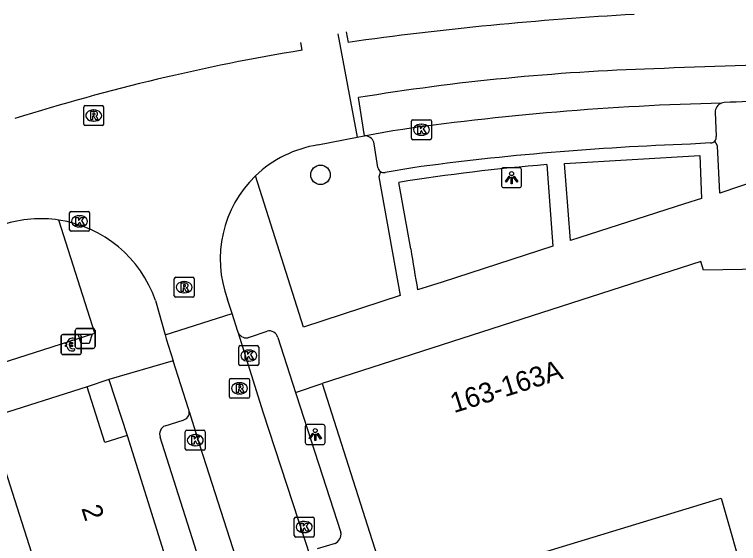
# Model space of a CAD drawing. Extents: x 159718 to 160783, y 383290 to 384030.
# Drawn here: x 160039.4 to 160075.74, y 383730.22 to 383756.75 of the extents above; entities that cross this region are included whole.
import ezdxf

# ---------------------------------------------------------------- set-up
doc = ezdxf.new("R2010")
doc.units = 0
for name, color, linetype in [('IMGEO_Afvalbak', 7, 'Continuous'), ('IMGEO_Betaalautomaat', 7, 'Continuous'), ('IMGEO_Boom', 7, 'Continuous'), ('IMGEO_Kolk', 7, 'Continuous'), ('IMGEO_Lichtpunt', 7, 'Continuous'), ('IMGEO_Pand', 7, 'Continuous'), ('IMGEO_Pand_nummerreeks', 7, 'Continuous'), ('IMGEO_Parkeervlak_open', 7, 'Continuous'), ('IMGEO_Rijbaan_lokaal_gesloten', 7, 'Continuous'), ('IMGEO_Rijbaan_lokaal_open', 7, 'Continuous'), ('IMGEO_Rioolput', 7, 'Continuous'), ('IMGEO_Voetpad_open', 7, 'Continuous')]:
    doc.layers.add(name, color=color, linetype=linetype)

msp = doc.modelspace()

# ---------------------------------------------------------------- linework, layer by layer
at = {"layer": 'IMGEO_Afvalbak'}
for p, q in [((160042.454, 383740.105), (160042.454, 383740.905)), ((160042.454, 383740.905), (160042.454, 383740.105)), ((160042.554, 383741.005), (160043.344, 383741.005)), ((160043.344, 383741.005), (160042.554, 383741.005)), ((160043.444, 383740.905), (160043.444, 383740.105)), ((160043.444, 383740.105), (160043.444, 383740.905)), ((160043.344, 383740.005), (160042.554, 383740.005)), ((160042.554, 383740.005), (160043.344, 383740.005))]:
    msp.add_line(p, q, dxfattribs=at)
msp.add_lwpolyline([(160042.597, 383740.719), (160043.301, 383740.719), (160043.152, 383740.249), (160042.746, 383740.249), (160042.597, 383740.719)], dxfattribs=at)
for centre, start, end in [((160042.554, 383740.905), 90, 180), ((160042.554, 383740.905), 90, 180), ((160043.344, 383740.905), 0, 90), ((160043.344, 383740.905), 360, 90), ((160042.554, 383740.105), 180, 270), ((160042.554, 383740.105), 180, 270), ((160043.344, 383740.105), 270, 0), ((160043.344, 383740.105), 270, 0)]:
    msp.add_arc(centre, 0.1, start, end, dxfattribs=at)
at = {"layer": 'IMGEO_Betaalautomaat'}
for p, q in [((160041.748, 383739.775), (160041.748, 383740.616)), ((160041.748, 383740.616), (160041.748, 383739.775)), ((160041.823, 383740.699), (160042.664, 383740.699)), ((160042.664, 383740.699), (160041.823, 383740.699)), ((160042.747, 383740.625), (160042.747, 383739.784)), ((160042.747, 383739.784), (160042.747, 383740.625)), ((160042.031, 383740.163), (160042.031, 383740.231)), ((160042.152, 383740.231), (160042.152, 383740.163)), ((160042.41, 383740.504), (160042.393, 383740.404)), ((160042.397, 383739.998), (160042.419, 383739.911)), ((160042.673, 383739.7), (160041.832, 383739.7)), ((160041.832, 383739.7), (160042.673, 383739.7))]:
    msp.add_line(p, q, dxfattribs=at)
for points in [[(160042.031, 383740.231), (160041.962, 383740.231), (160041.962, 383740.3), (160042.041, 383740.3)], [(160042.036, 383740.094), (160041.962, 383740.094), (160041.962, 383740.163), (160042.031, 383740.163)], [(160042.163, 383740.3), (160042.31, 383740.3), (160042.31, 383740.231), (160042.152, 383740.231)], [(160042.152, 383740.163), (160042.31, 383740.163), (160042.31, 383740.094), (160042.166, 383740.094)]]:
    msp.add_lwpolyline(points, dxfattribs=at)
for centre, radius, start, end in [((160041.826, 383740.622), 0.0779, 92.4484, 184.2845), ((160041.826, 383740.622), 0.0779, 92.4484, 184.2845), ((160042.324, 383740.224), 0.293, 73.014, 165.0139), ((160042.67, 383740.622), 0.0779, 2.4484, 94.2845), ((160042.67, 383740.622), 0.0779, 2.4484, 94.2845), ((160042.33, 383740.237), 0.179, 69.3236, 159.5683), ((160042.297, 383740.149), 0.267, 191.8096, 297.0389), ((160042.33, 383740.164), 0.179, 202.7625, 291.8693), ((160042.67, 383739.778), 0.0779, 272.4484, 4.2845), ((160042.67, 383739.778), 0.0779, 272.4484, 4.2845), ((160041.826, 383739.778), 0.0779, 182.4484, 274.2845), ((160041.826, 383739.778), 0.0779, 182.4484, 274.2845)]:
    msp.add_arc(centre, radius, start, end, dxfattribs=at)
at = {"layer": 'IMGEO_Boom'}
msp.add_circle((160054.759, 383748.711), 0.489, dxfattribs=at)
at = {"layer": 'IMGEO_Kolk'}
for p, q in [((160059.403, 383751.47), (160060.255, 383751.47)), ((160059.328, 383750.544), (160059.328, 383751.396)), ((160059.816, 383751.25), (160059.841, 383751.25)), ((160060.329, 383751.396), (160060.329, 383750.544)), ((160059.839, 383750.69), (160059.814, 383750.69)), ((160060.255, 383750.47), (160059.403, 383750.47)), ((160042.167, 383745.951), (160042.167, 383746.803)), ((160042.242, 383746.877), (160043.094, 383746.877)), ((160043.168, 383746.803), (160043.168, 383745.951)), ((160042.655, 383746.657), (160042.68, 383746.657)), ((160042.678, 383746.097), (160042.653, 383746.097)), ((160043.094, 383745.877), (160042.242, 383745.877)), ((160050.735, 383740.146), (160051.587, 383740.146)), ((160050.66, 383739.22), (160050.66, 383740.072)), ((160051.148, 383739.926), (160051.173, 383739.926)), ((160051.661, 383740.072), (160051.661, 383739.22)), ((160051.587, 383739.146), (160050.735, 383739.146)), ((160051.171, 383739.366), (160051.146, 383739.366)), ((160047.976, 383734.978), (160047.976, 383735.83)), ((160048.051, 383735.904), (160048.903, 383735.904)), ((160048.977, 383735.83), (160048.977, 383734.978)), ((160048.464, 383735.684), (160048.489, 383735.684)), ((160048.487, 383735.124), (160048.462, 383735.124)), ((160048.903, 383734.904), (160048.051, 383734.904)), ((160053.445, 383730.622), (160053.445, 383731.474)), ((160053.52, 383731.548), (160054.372, 383731.548)), ((160054.446, 383731.474), (160054.446, 383730.622)), ((160053.933, 383731.328), (160053.958, 383731.328)), ((160053.956, 383730.768), (160053.931, 383730.768)), ((160054.372, 383730.548), (160053.52, 383730.548))]:
    msp.add_line(p, q, dxfattribs=at)
for points in [[(160059.403, 383751.47), (160060.255, 383751.47)], [(160059.328, 383750.544), (160059.328, 383751.396)], [(160059.649, 383751.17), (160059.772, 383751.17), (160059.772, 383751.019), (160059.902, 383751.17), (160060.066, 383751.17), (160059.92, 383751.019), (160060.073, 383750.77), (160059.921, 383750.77), (160059.836, 383750.934), (160059.772, 383750.867), (160059.772, 383750.77), (160059.649, 383750.77), (160059.649, 383751.17)], [(160060.329, 383751.396), (160060.329, 383750.544)], [(160060.255, 383750.47), (160059.403, 383750.47)], [(160042.167, 383745.951), (160042.167, 383746.803)], [(160042.242, 383746.877), (160043.094, 383746.877)], [(160043.168, 383746.803), (160043.168, 383745.951)], [(160042.488, 383746.577), (160042.611, 383746.577), (160042.611, 383746.426), (160042.741, 383746.577), (160042.905, 383746.577), (160042.759, 383746.426), (160042.912, 383746.177), (160042.76, 383746.177), (160042.675, 383746.341), (160042.611, 383746.274), (160042.611, 383746.177), (160042.488, 383746.177), (160042.488, 383746.577)], [(160043.094, 383745.877), (160042.242, 383745.877)], [(160050.735, 383740.146), (160051.587, 383740.146)], [(160050.66, 383739.22), (160050.66, 383740.072)], [(160050.981, 383739.846), (160051.104, 383739.846), (160051.104, 383739.695), (160051.234, 383739.846), (160051.398, 383739.846), (160051.252, 383739.695), (160051.405, 383739.446), (160051.253, 383739.446), (160051.168, 383739.61), (160051.104, 383739.543), (160051.104, 383739.446), (160050.981, 383739.446), (160050.981, 383739.846)], [(160051.661, 383740.072), (160051.661, 383739.22)], [(160051.587, 383739.146), (160050.735, 383739.146)], [(160047.976, 383734.978), (160047.976, 383735.83)], [(160048.051, 383735.904), (160048.903, 383735.904)], [(160048.977, 383735.83), (160048.977, 383734.978)], [(160048.297, 383735.604), (160048.42, 383735.604), (160048.42, 383735.453), (160048.55, 383735.604), (160048.714, 383735.604), (160048.568, 383735.453), (160048.721, 383735.204), (160048.569, 383735.204), (160048.484, 383735.368), (160048.42, 383735.301), (160048.42, 383735.204), (160048.297, 383735.204), (160048.297, 383735.604)], [(160048.903, 383734.904), (160048.051, 383734.904)], [(160053.445, 383730.622), (160053.445, 383731.474)], [(160053.52, 383731.548), (160054.372, 383731.548)], [(160054.446, 383731.474), (160054.446, 383730.622)], [(160053.766, 383731.248), (160053.889, 383731.248), (160053.889, 383731.097), (160054.019, 383731.248), (160054.183, 383731.248), (160054.037, 383731.097), (160054.19, 383730.848), (160054.038, 383730.848), (160053.953, 383731.012), (160053.889, 383730.945), (160053.889, 383730.848), (160053.766, 383730.848), (160053.766, 383731.248)], [(160054.372, 383730.548), (160053.52, 383730.548)]]:
    msp.add_lwpolyline(points, dxfattribs=at)
for centre, start, end in [((160059.405, 383751.394), 91.552, 178.448), ((160059.405, 383751.394), 91.552, 178.448), ((160060.253, 383751.394), 1.552, 88.448), ((160060.253, 383751.394), 1.552, 88.448), ((160059.405, 383750.546), 181.552, 268.448), ((160059.405, 383750.546), 181.552, 268.448), ((160060.253, 383750.546), 271.552, 358.448), ((160060.253, 383750.546), 271.552, 358.448), ((160042.244, 383746.801), 91.552, 178.448), ((160042.244, 383746.801), 91.552, 178.448), ((160043.092, 383746.801), 1.552, 88.448), ((160043.092, 383746.801), 1.552, 88.448), ((160042.244, 383745.953), 181.552, 268.448), ((160042.244, 383745.953), 181.552, 268.448), ((160043.092, 383745.953), 271.552, 358.448), ((160043.092, 383745.953), 271.552, 358.448), ((160050.737, 383740.07), 91.552, 178.448), ((160050.737, 383740.07), 91.552, 178.448), ((160051.585, 383740.07), 1.552, 88.448), ((160051.585, 383740.07), 1.552, 88.448), ((160050.737, 383739.222), 181.552, 268.448), ((160050.737, 383739.222), 181.552, 268.448), ((160051.585, 383739.222), 271.552, 358.448), ((160051.585, 383739.222), 271.552, 358.448), ((160048.053, 383735.828), 91.552, 178.448), ((160048.053, 383735.828), 91.552, 178.448), ((160048.901, 383735.828), 1.552, 88.448), ((160048.901, 383735.828), 1.552, 88.448), ((160048.053, 383734.98), 181.552, 268.448), ((160048.053, 383734.98), 181.552, 268.448), ((160048.901, 383734.98), 271.552, 358.448), ((160048.901, 383734.98), 271.552, 358.448), ((160053.522, 383731.472), 91.552, 178.448), ((160053.522, 383731.472), 91.552, 178.448), ((160054.37, 383731.472), 1.552, 88.448), ((160054.37, 383731.472), 1.552, 88.448), ((160053.522, 383730.624), 181.552, 268.448), ((160053.522, 383730.624), 181.552, 268.448), ((160054.37, 383730.624), 271.552, 358.448), ((160054.37, 383730.624), 271.552, 358.448)]:
    msp.add_arc(centre, 0.0765, start, end, dxfattribs=at)
for centre, major_axis, ratio, start_param, end_param in [((160059.815, 383750.97), (-0.387, 0.002), 0.722429, 4.712389, 7.853982), ((160059.84, 383750.97), (-0.39, 0.002), 0.717154, 1.570796, 4.712389), ((160042.654, 383746.377), (-0.387, 0.002), 0.722429, 4.712389, 7.853982), ((160042.679, 383746.377), (-0.39, 0.002), 0.717154, 1.570796, 4.712389), ((160051.147, 383739.646), (-0.387, 0.002), 0.722429, 4.712389, 7.853982), ((160051.172, 383739.646), (-0.39, 0.002), 0.717154, 1.570796, 4.712389), ((160048.463, 383735.404), (-0.387, 0.002), 0.722429, 4.712389, 7.853982), ((160048.488, 383735.404), (-0.39, 0.002), 0.717154, 1.570796, 4.712389), ((160053.932, 383731.048), (-0.387, 0.002), 0.722429, 4.712389, 7.853982), ((160053.957, 383731.048), (-0.39, 0.002), 0.717154, 1.570796, 4.712389)]:
    msp.add_ellipse(centre, major_axis=major_axis, ratio=ratio, start_param=start_param, end_param=end_param, dxfattribs=at)
at = {"layer": 'IMGEO_Lichtpunt'}
for p, q in [((160063.851, 383748.972), (160063.851, 383748.165)), ((160063.851, 383748.972), (160063.851, 383748.165)), ((160064.753, 383749.067), (160063.945, 383749.067)), ((160064.753, 383749.067), (160063.945, 383749.067)), ((160064.847, 383748.165), (160064.847, 383748.972)), ((160064.847, 383748.165), (160064.847, 383748.972)), ((160063.945, 383748.071), (160064.753, 383748.071)), ((160063.945, 383748.071), (160064.753, 383748.071)), ((160054.899, 383736.185), (160054.091, 383736.185)), ((160054.899, 383736.185), (160054.091, 383736.185)), ((160053.997, 383736.09), (160053.997, 383735.283)), ((160053.997, 383736.09), (160053.997, 383735.283)), ((160054.993, 383735.283), (160054.993, 383736.09)), ((160054.993, 383735.283), (160054.993, 383736.09)), ((160054.091, 383735.189), (160054.899, 383735.189)), ((160054.091, 383735.189), (160054.899, 383735.189))]:
    msp.add_line(p, q, dxfattribs=at)
for points in [[(160064.225, 383748.636), (160064.264, 383748.608), (160064.076, 383748.346), (160064.038, 383748.373), (160064.225, 383748.636)], [(160064.327, 383748.588), (160064.374, 383748.588), (160064.374, 383748.266), (160064.327, 383748.266), (160064.327, 383748.588)], [(160064.437, 383748.608), (160064.475, 383748.635), (160064.662, 383748.373), (160064.623, 383748.345), (160064.437, 383748.608)], [(160054.371, 383735.754), (160054.41, 383735.726), (160054.222, 383735.464), (160054.184, 383735.491), (160054.371, 383735.754)], [(160054.473, 383735.706), (160054.52, 383735.706), (160054.52, 383735.384), (160054.473, 383735.384), (160054.473, 383735.706)], [(160054.583, 383735.726), (160054.621, 383735.753), (160054.808, 383735.491), (160054.769, 383735.463), (160054.583, 383735.726)]]:
    msp.add_lwpolyline(points, dxfattribs=at)
for centre in [(160064.35, 383748.77), (160054.496, 383735.888)]:
    msp.add_circle(centre, 0.0994, dxfattribs=at)
for centre, start, end in [((160063.945, 383748.972), 90, 180), ((160063.945, 383748.972), 90, 180), ((160064.753, 383748.972), 0, 90), ((160064.753, 383748.972), 0, 90), ((160063.945, 383748.165), 180, 270), ((160063.945, 383748.165), 180, 270), ((160064.753, 383748.165), 270, 0), ((160064.753, 383748.165), 270, 360), ((160054.091, 383736.09), 90, 180), ((160054.091, 383736.09), 90, 180), ((160054.899, 383736.09), 0, 90), ((160054.899, 383736.09), 0, 90), ((160054.091, 383735.283), 180, 270), ((160054.091, 383735.283), 180, 270), ((160054.899, 383735.283), 270, 0), ((160054.899, 383735.283), 270, 360)]:
    msp.add_arc(centre, 0.0946, start, end, dxfattribs=at)
at = {"layer": 'IMGEO_Pand'}
for points in [[(160077.468, 383742.909), (160077.467, 383743.109), (160077.018, 383743.115), (160077.303, 383744.324), (160077.049, 383744.402), (160076.918, 383743.972), (160073.988, 383743.935), (160073.846, 383744.362), (160054.838, 383738.238)], [(160043.048, 383738.087), (160038.299, 383736.567)], [(160045.064, 383735.641), (160043.944, 383735.28), (160043.048, 383738.087)], [(160054.838, 383738.238), (160058.187, 383727.757)], [(160038.339, 383735.74), (160042.851, 383721.612)], [(160045.064, 383735.641), (160046.886, 383729.818)], [(160058.187, 383727.757), (160060.753, 383728.572), (160060.86, 383728.233), (160074.873, 383732.49), (160076.089, 383728.211), (160071.395, 383726.876), (160079.315, 383699.02), (160078.292, 383698.563), (160080.753, 383689.646), (160072.1, 383686.894), (160071.886, 383687.568), (160071.076, 383687.276)]]:
    msp.add_lwpolyline(points, dxfattribs=at)
at = {"layer": 'IMGEO_Parkeervlak_open'}
for points in [[(160074.567, 383751.844), (160074.611, 383750.626)], [(160057.638, 383749.076), (160057.448, 383750.268)]]:
    msp.add_lwpolyline(points, dxfattribs=at)
for centre, radius, start, end in [((160075.061, 383751.841), 0.494, 110.7265, 179.6757), ((160056.99, 383750.203), 0.463, 8.0528, 83.5208), ((160074.362, 383750.569), 0.256, 319.0818, 12.9656), ((160057.944, 383749.128), 0.31, 189.5904, 234.574)]:
    msp.add_arc(centre, radius, start, end, dxfattribs=at)
at = {"layer": 'IMGEO_Rijbaan_lokaal_gesloten'}
for points in [[(160056.05, 383755.879), (160056.144, 383755.35)], [(160056.976, 383750.664), (160056.662, 383752.58)], [(160075.016, 383752.333), (160074.886, 383752.303)], [(160058.385, 383750.913), (160057.042, 383750.663)], [(160057.042, 383750.663), (160056.976, 383750.664)]]:
    msp.add_lwpolyline(points, dxfattribs=at)
for centre, radius, start, end in [((160079.801, 383586.966), 170.038, 93.13312, 97.9974), ((160085.551, 383434.587), 319.746, 89.59108, 92.51971), ((160074.946, 383641.595), 112.481, 91.75861, 99.35499), ((160078.015, 383616.524), 135.815, 91.31996, 98.31019), ((160080.326, 383628.642), 123.805, 90.21915, 92.45796)]:
    msp.add_arc(centre, radius, start, end, dxfattribs=at)
at = {"layer": 'IMGEO_Rijbaan_lokaal_open'}
for points in [[(160055.636, 383755.783), (160056.602, 383750.595)], [(160053.847, 383754.958), (160053.776, 383755.35)], [(160054.635, 383750.207), (160056.602, 383750.595)], [(160056.602, 383750.595), (160056.95, 383750.664), (160056.976, 383750.664)], [(160046.473, 383742.411), (160046.964, 383740.681)], [(160050.32, 383741.76), (160050.092, 383742.466)], [(160046.964, 383740.681), (160050.32, 383741.76)], [(160050.641, 383740.777), (160050.614, 383740.847), (160050.32, 383741.76)], [(160046.964, 383740.681), (160047.02, 383740.483), (160047.368, 383739.386)], [(160054.272, 383729.51), (160051.89, 383736.815), (160050.641, 383740.777)], [(160048.131, 383736.984), (160047.368, 383739.386)], [(160048.174, 383736.837), (160048.715, 383735.069), (160053.748, 383719.459)]]:
    msp.add_lwpolyline(points, dxfattribs=at)
for centre, radius, start, end in [((160070.548, 383652.693), 103.62, 99.27528, 107.48207), ((160055.51, 383744.492), 5.781, 98.7027, 133.9145), ((160055.509, 383744.49), 5.782, 133.8889, 200.4858), ((160040.712, 383740.415), 6.096, 81.2801, 107.8808), ((160040.714, 383740.417), 6.094, 19.101, 81.2995), ((160047.75, 383736.793), 0.426, 5.9474, 26.6628)]:
    msp.add_arc(centre, radius, start, end, dxfattribs=at)
at = {"layer": 'IMGEO_Rioolput'}
for p, q in [((160042.952, 383752.183), (160043.804, 383752.183)), ((160042.877, 383751.257), (160042.877, 383752.109)), ((160043.365, 383751.963), (160043.39, 383751.963)), ((160043.878, 383752.109), (160043.878, 383751.257)), ((160043.804, 383751.183), (160042.952, 383751.183)), ((160043.388, 383751.403), (160043.363, 383751.403)), ((160047.419, 383742.648), (160047.419, 383743.5)), ((160047.494, 383743.574), (160048.346, 383743.574)), ((160048.42, 383743.5), (160048.42, 383742.648)), ((160047.907, 383743.354), (160047.932, 383743.354)), ((160047.93, 383742.794), (160047.905, 383742.794)), ((160048.346, 383742.574), (160047.494, 383742.574)), ((160050.194, 383737.578), (160050.194, 383738.43)), ((160050.269, 383738.504), (160051.121, 383738.504)), ((160051.195, 383738.43), (160051.195, 383737.578)), ((160050.682, 383738.284), (160050.707, 383738.284)), ((160050.705, 383737.724), (160050.68, 383737.724)), ((160051.121, 383737.504), (160050.269, 383737.504))]:
    msp.add_line(p, q, dxfattribs=at)
for points in [[(160042.952, 383752.183), (160043.804, 383752.183)], [(160042.877, 383751.257), (160042.877, 383752.109)], [(160043.466, 383751.881), (160043.214, 383751.883), (160043.214, 383751.483)], [(160043.392, 383751.802), (160043.338, 383751.802), (160043.338, 383751.721)], [(160043.878, 383752.109), (160043.878, 383751.257)], [(160043.214, 383751.483), (160043.338, 383751.483), (160043.338, 383751.645), (160043.349, 383751.645)], [(160043.338, 383751.721), (160043.39, 383751.721)], [(160043.396, 383751.616), (160043.467, 383751.483), (160043.607, 383751.483), (160043.542, 383751.609)], [(160043.804, 383751.183), (160042.952, 383751.183)], [(160047.419, 383742.648), (160047.419, 383743.5)], [(160047.494, 383743.574), (160048.346, 383743.574)], [(160048.42, 383743.5), (160048.42, 383742.648)], [(160048.008, 383743.272), (160047.756, 383743.274), (160047.756, 383742.874)], [(160047.934, 383743.193), (160047.88, 383743.193), (160047.88, 383743.112)], [(160047.88, 383743.112), (160047.932, 383743.112)], [(160047.756, 383742.874), (160047.88, 383742.874), (160047.88, 383743.036), (160047.891, 383743.036)], [(160047.938, 383743.007), (160048.009, 383742.874), (160048.149, 383742.874), (160048.084, 383743)], [(160048.346, 383742.574), (160047.494, 383742.574)], [(160050.194, 383737.578), (160050.194, 383738.43)], [(160050.269, 383738.504), (160051.121, 383738.504)], [(160051.195, 383738.43), (160051.195, 383737.578)], [(160050.783, 383738.202), (160050.531, 383738.204), (160050.531, 383737.804)], [(160050.531, 383737.804), (160050.655, 383737.804), (160050.655, 383737.966), (160050.666, 383737.966)], [(160050.709, 383738.123), (160050.655, 383738.123), (160050.655, 383738.042)], [(160050.655, 383738.042), (160050.707, 383738.042)], [(160050.713, 383737.937), (160050.784, 383737.804), (160050.924, 383737.804), (160050.859, 383737.93)], [(160051.121, 383737.504), (160050.269, 383737.504)]]:
    msp.add_lwpolyline(points, dxfattribs=at)
for centre, radius, start, end in [((160042.954, 383752.107), 0.0765, 91.552, 178.448), ((160042.954, 383752.107), 0.0765, 91.552, 178.448), ((160043.802, 383752.107), 0.0765, 1.552, 88.448), ((160043.802, 383752.107), 0.0765, 1.552, 88.448), ((160043.398, 383751.706), 0.0964, 77.0061, 93.1865), ((160043.412, 383751.763), 0.0378, 276.6634, 79.6772), ((160043.465, 383751.771), 0.109, 350.3612, 89.416), ((160043.348, 383751.592), 0.0533, 26.0293, 88.6989), ((160043.374, 383751.91), 0.19, 274.7715, 282.9687), ((160043.463, 383751.771), 0.112, 277.5842, 350.9817), ((160043.447, 383751.556), 0.108, 29.5134, 73.7905), ((160042.954, 383751.259), 0.0765, 181.552, 268.448), ((160042.954, 383751.259), 0.0765, 181.552, 268.448), ((160043.802, 383751.259), 0.0765, 271.552, 358.448), ((160043.802, 383751.259), 0.0765, 271.552, 358.448), ((160047.496, 383743.498), 0.0765, 91.552, 178.448), ((160047.496, 383743.498), 0.0765, 91.552, 178.448), ((160048.344, 383743.498), 0.0765, 1.552, 88.448), ((160048.344, 383743.498), 0.0765, 1.552, 88.448), ((160047.916, 383743.301), 0.19, 274.7715, 282.9687), ((160047.94, 383743.097), 0.0964, 77.0061, 93.1865), ((160047.954, 383743.154), 0.0378, 276.6634, 79.6772), ((160048.007, 383743.162), 0.109, 350.3612, 89.416), ((160048.005, 383743.162), 0.112, 277.5842, 350.9817), ((160047.89, 383742.983), 0.0533, 26.0293, 88.6989), ((160047.989, 383742.947), 0.108, 29.5134, 73.7905), ((160047.496, 383742.65), 0.0765, 181.552, 268.448), ((160047.496, 383742.65), 0.0765, 181.552, 268.448), ((160048.344, 383742.65), 0.0765, 271.552, 358.448), ((160048.344, 383742.65), 0.0765, 271.552, 358.448), ((160050.271, 383738.428), 0.0765, 91.552, 178.448), ((160050.271, 383738.428), 0.0765, 91.552, 178.448), ((160051.119, 383738.428), 0.0765, 1.552, 88.448), ((160051.119, 383738.428), 0.0765, 1.552, 88.448), ((160050.665, 383737.913), 0.0533, 26.0293, 88.6989), ((160050.691, 383738.231), 0.19, 274.7715, 282.9687), ((160050.715, 383738.027), 0.0964, 77.0061, 93.1865), ((160050.729, 383738.084), 0.0378, 276.6634, 79.6772), ((160050.782, 383738.092), 0.109, 350.3612, 89.416), ((160050.78, 383738.092), 0.112, 277.5842, 350.9817), ((160050.764, 383737.877), 0.108, 29.5134, 73.7905), ((160050.271, 383737.58), 0.0765, 181.552, 268.448), ((160050.271, 383737.58), 0.0765, 181.552, 268.448), ((160051.119, 383737.58), 0.0765, 271.552, 358.448), ((160051.119, 383737.58), 0.0765, 271.552, 358.448)]:
    msp.add_arc(centre, radius, start, end, dxfattribs=at)
for centre, major_axis, ratio, start_param, end_param in [((160043.364, 383751.683), (-0.387, 0.002), 0.722429, 4.712389, 7.853982), ((160043.389, 383751.683), (-0.39, 0.002), 0.717154, 1.570796, 4.712389), ((160047.906, 383743.074), (-0.387, 0.002), 0.722429, 4.712389, 7.853982), ((160047.931, 383743.074), (-0.39, 0.002), 0.717154, 1.570796, 4.712389), ((160050.681, 383738.004), (-0.387, 0.002), 0.722429, 4.712389, 7.853982), ((160050.706, 383738.004), (-0.39, 0.002), 0.717154, 1.570796, 4.712389)]:
    msp.add_ellipse(centre, major_axis=major_axis, ratio=ratio, start_param=start_param, end_param=end_param, dxfattribs=at)
at = {"layer": 'IMGEO_Voetpad_open'}
for points in [[(160080.401, 383750.558), (160080.289, 383750.299), (160080.298, 383748.799), (160077.808, 383748.803), (160074.798, 383747.796), (160074.691, 383750.162), (160074.555, 383750.401)], [(160074.336, 383750.315), (160073.333, 383750.243)], [(160073.878, 383747.528), (160073.034, 383747.256), (160067.303, 383745.409), (160067.074, 383748.432), (160067.01, 383749.284), (160073.803, 383749.687), (160073.878, 383747.528)], [(160057.764, 383748.875), (160057.692, 383748.606), (160058.763, 383742.654), (160053.904, 383741.07), (160051.5, 383748.657)], [(160059.387, 383749.066), (160058.004, 383748.828)], [(160066.122, 383749.223), (160066.187, 383748.315)], [(160059.29, 383744.996), (160058.687, 383748.331)], [(160066.187, 383748.315), (160066.416, 383745.131), (160060.865, 383743.335), (160059.636, 383742.937)], [(160035.247, 383743.012), (160035.462, 383742.808), (160036.994, 383738.707), (160043.435, 383740.769), (160041.636, 383746.441)], [(160051.189, 383740.563), (160052.086, 383740.865)], [(160052.613, 383740.552), (160053.509, 383737.802)], [(160047.368, 383739.386), (160044.134, 383738.449)], [(160044.134, 383738.449), (160043.048, 383738.087)], [(160044.134, 383738.449), (160045.064, 383735.641)], [(160053.509, 383737.802), (160054.838, 383738.238)], [(160053.509, 383737.802), (160053.545, 383737.693), (160055.786, 383730.777)], [(160046.964, 383736.129), (160047.868, 383736.411)], [(160051.763, 383719.671), (160046.709, 383735.555)], [(160055.494, 383730.223), (160054.588, 383729.958)]]:
    msp.add_lwpolyline(points, dxfattribs=at)
for centre, radius, start, end in [((160074.363, 383750.567), 0.253, 263.7713, 319.108), ((160078.082, 383610.764), 139.56, 91.95004, 97.69828), ((160057.937, 383749.121), 0.301, 234.9249, 282.9147), ((160074.236, 383650.161), 99.394, 94.68242, 99.00009), ((160140.684, 383757.615), 82.366, 188.81281, 190.26522), ((160052.205, 383740.465), 0.418, 12.0818, 106.5037), ((160051.031, 383740.968), 0.435, 206.0733, 291.2643), ((160047.775, 383736.801), 0.401, 283.4376, 5.1823), ((160047.152, 383735.702), 0.467, 113.7904, 198.3032), ((160055.244, 383730.709), 0.546, 297.2232, 7.1915)]:
    msp.add_arc(centre, radius, start, end, dxfattribs=at)

# ---------------------------------------------------------------- texts
at = {"layer": 'IMGEO_Pand_nummerreeks'}
for s, rotation, p in [('163-163A', 17.4981, (160061.46, 383736.755)), ('2', 287.7042, (160042.749, 383731.99))]:
    msp.add_text(s, height=1, rotation=rotation, dxfattribs=at).set_placement(p)

doc.saveas('drawing.dxf')
